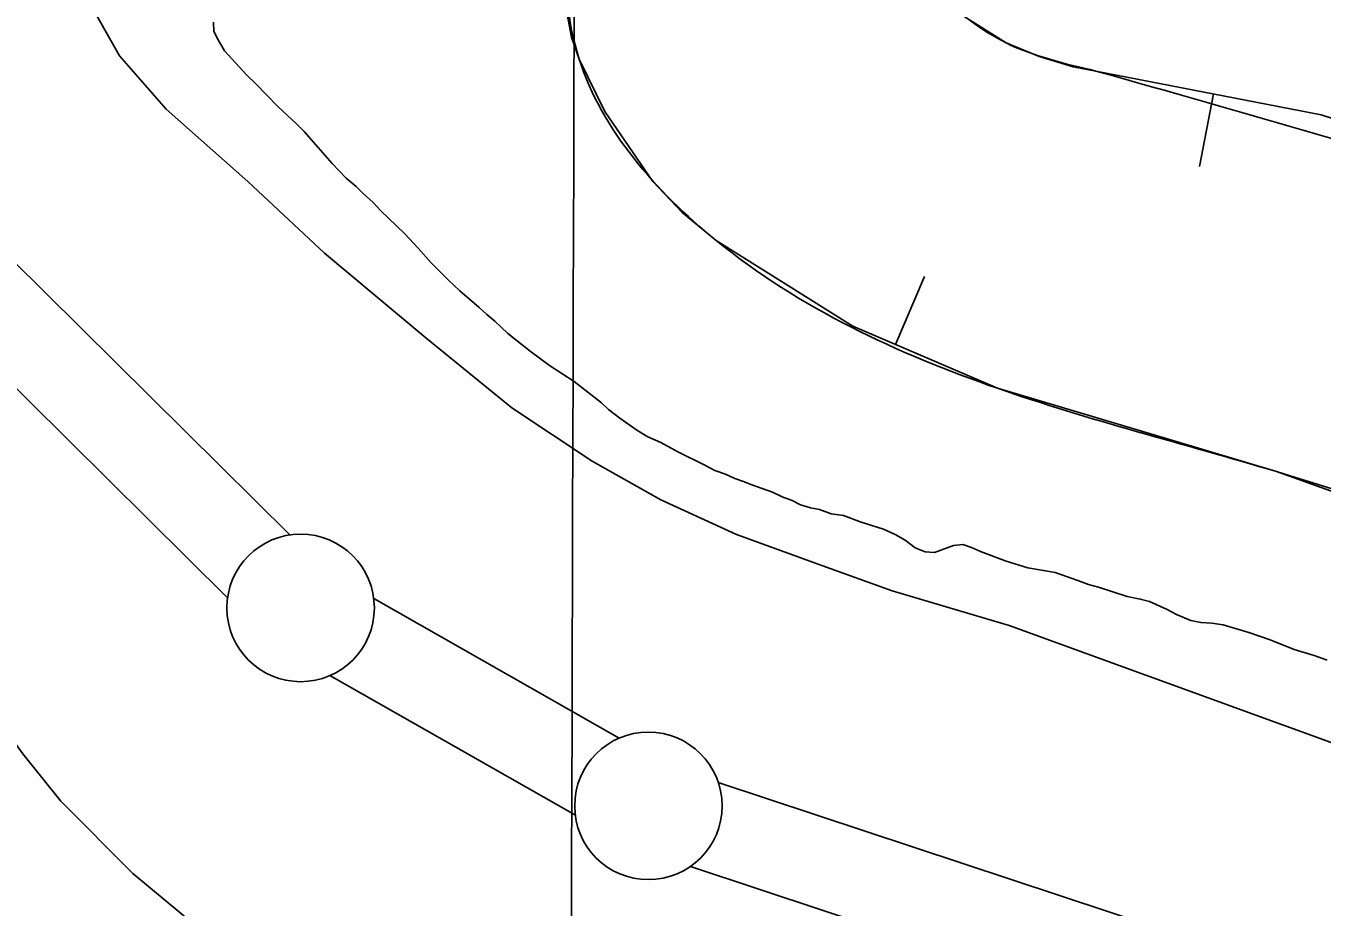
# Model space of a CAD drawing. Extents: x 3161665 to 3199565, y 885729 to 911164.
# Drawn here: x 3170965.1 to 3171404.6, y 906723.6 to 907022.2 of the extents above; entities that cross this region are included whole.
import ezdxf

# ---------------------------------------------------------------- set-up
doc = ezdxf.new("R2010")
doc.units = 0
for name, color, linetype in [('V-BORW-LINE', 7, 'Continuous'), ('V-GRID-MAJR', 7, 'Continuous'), ('V-LEVE-TOET', 7, 'Continuous'), ('V-SURV-LINE', 7, 'Continuous'), ('V-TOPO-SHOR', 7, 'Continuous')]:
    doc.layers.add(name, color=color, linetype=linetype)

msp = doc.modelspace()

# ---------------------------------------------------------------- linework, layer by layer
at = {"layer": 'V-BORW-LINE'}
for p, q in [((3171367.77, 906999.0989999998), (3171362.981, 906974.5619999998)), ((3171259.915, 906914.2499999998), (3171269.798, 906937.2129999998))]:
    msp.add_line(p, q, dxfattribs=at)
for points in [[(3171327.898, 907006.8819999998), (3171320.1750000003, 907008.3159999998), (3171308.6890000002, 907011.8189999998), (3171297.413, 907016.4219999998), (3171272.305, 907032.3149999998)], [(3171148.627, 907026.1129999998), (3171150.116, 907018.3729999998), (3171152.717, 907010.8509999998), (3171161.375, 906993.2079999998), (3171177.649, 906969.4769999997), (3171187.649, 906958.9799999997), (3171199.13, 906949.4799999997), (3171245.48, 906920.4619999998), (3171294.488, 906899.3689999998), (3171341.819, 906885.2809999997), (3171389.056, 906871.1649999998), (3171463.258, 906844.6079999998)], [(3171945.999, 906639.2999999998), (3171834.464, 906748.6159999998), (3171717.6210000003, 906853.2859999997), (3171695.791, 906869.2749999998), (3171660.358, 906888.7779999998), (3171623.137, 906905.8269999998), (3171478.27, 906967.9959999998), (3171404.242, 906991.9799999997), (3171327.898, 907006.8819999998)]]:
    msp.add_lwpolyline(points, dxfattribs=at)
msp.add_spline([(3171327.898, 907006.8819999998), (3171623.137, 906905.8269999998), (3171717.6210000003, 906853.2859999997), (3171945.999, 906639.2999999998), (3172410.752, 906162.4609999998), (3172528.063, 906025.0929999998), (3172553.448, 905979.4099999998), (3172549.449, 905941.4439999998), (3172540.219, 905931.0439999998), (3172491.078, 905897.5729999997), (3172432.767, 905918.5499999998), (3172297.767, 906067.7699999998), (3171751.599, 906617.9139999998), (3171664.909, 906703.1039999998), (3171534.299, 906809.9129999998), (3171389.056, 906871.1649999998), (3171294.488, 906899.3689999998), (3171199.13, 906949.4799999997), (3171152.717, 907010.8509999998), (3171149.769, 907052.0849999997), (3171164.017, 907081.3149999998), (3171205.176, 907088.0219999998), (3171297.413, 907016.4219999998), (3171327.898, 907006.8819999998)], degree=3, dxfattribs=at)
at = {"layer": 'V-GRID-MAJR'}
msp.add_spline([(3171102.7, 891181.041), (3171121.2120000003, 897241.873), (3171139.73, 903304.649), (3171158.249, 909367.4720000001), (3171158.255, 909369.371)], degree=3, dxfattribs=at)
at = {"layer": 'V-LEVE-TOET'}
for points in [[(3171903.851000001, 908048.1419999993), (3171785.426000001, 907926.0639999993), (3171641.021000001, 907762.0239999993), (3171499.449000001, 907605.1509999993), (3171325.164000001, 907414.9349999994), (3171129.032000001, 907208.2729999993), (3170995.496000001, 907060.7349999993), (3170987.619000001, 907043.8169999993), (3170987.533000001, 907028.4509999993), (3170996.823000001, 907012.0339999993), (3171012.687000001, 906993.9849999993), (3171040.292000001, 906969.4829999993), (3171066.299000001, 906945.1889999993), (3171100.665000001, 906916.4599999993), (3171129.869000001, 906892.7479999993), (3171157.110000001, 906874.6359999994), (3171180.387000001, 906861.5319999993), (3171206.065000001, 906849.8159999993), (3171234.946000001, 906839.2769999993), (3171258.846000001, 906830.7609999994), (3171298.495000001, 906818.9669999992), (3171437.514000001, 906768.4979999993), (3171484.095000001, 906747.2849999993), (3171544.946000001, 906708.0289999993)], [(3171032.563000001, 906709.0629999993), (3171001.3740000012, 906734.9799999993), (3170976.964000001, 906759.4639999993), (3170964.080000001, 906775.5019999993), (3170948.236000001, 906797.3419999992), (3170933.378000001, 906817.1829999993), (3170914.760000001, 906842.4329999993), (3170904.466000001, 906857.6579999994), (3170894.917000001, 906862.8989999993), (3170886.548000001, 906865.1409999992), (3170880.761000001, 906865.3719999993), (3170871.389000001, 906866.8219999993), (3170864.629000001, 906871.0519999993), (3170859.468000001, 906876.2699999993), (3170848.540000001, 906884.7119999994), (3170823.052000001, 906895.2299999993), (3170809.093000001, 906897.3049999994), (3170804.102000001, 906896.7339999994), (3170792.301000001, 906892.2089999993), (3170668.098000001, 906771.9609999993), (3170524.7320000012, 906651.2209999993)]]:
    msp.add_lwpolyline(points, dxfattribs=at)
at = {"layer": 'V-SURV-LINE'}
for points in [[(3170865.4292073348, 907037.0126553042), (3171054.602279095, 906849.6647508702)], [(3171033.49391679, 906828.3472217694), (3170844.3212716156, 907015.694703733)], [(3171083.013695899, 906828.1165182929), (3171166.213527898, 906780.7906651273)], [(3171151.384724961, 906754.7118111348), (3171068.184967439, 906802.0376219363)], [(3171199.8399917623, 906765.831167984), (3171382.1440927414, 906705.4201616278)], [(3171372.726355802, 906676.9367168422), (3171190.4212812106, 906737.3480458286)]]:
    msp.add_lwpolyline(points, dxfattribs=at)
for centre in [(3171058.23862, 906824.95176), (3171176.15981, 906757.8765)]:
    msp.add_circle(centre, 25, dxfattribs=at)
at = {"layer": 'V-TOPO-SHOR'}
for points in [[(3171224.948000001, 906861.3379999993), (3171221.562000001, 906862.5539999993), (3171218.179000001, 906864.1699999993), (3171211.208000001, 906866.6029999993), (3171208.420000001, 906867.8159999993), (3171205.432000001, 906868.8319999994), (3171202.248000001, 906870.2449999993), (3171198.662000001, 906871.4629999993), (3171195.082000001, 906873.4779999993), (3171186.322000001, 906877.7179999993), (3171180.354000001, 906880.9449999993), (3171175.976000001, 906882.9649999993), (3171172.195000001, 906885.1809999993), (3171166.430000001, 906889.2029999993), (3171162.656000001, 906892.2199999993), (3171160.272000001, 906894.4269999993), (3171150.933000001, 906901.6629999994), (3171142.581000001, 906907.0979999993), (3171136.021000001, 906911.9259999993), (3171128.473000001, 906917.9549999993), (3171124.104000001, 906922.1699999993), (3171121.323000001, 906924.3789999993), (3171118.742000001, 906926.7899999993), (3171112.189000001, 906932.4139999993), (3171108.416000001, 906936.0259999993), (3171102.463000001, 906941.8489999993), (3171098.099000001, 906946.8619999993), (3171093.5360000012, 906951.6769999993), (3171085.397000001, 906959.5049999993), (3171082.818000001, 906962.3149999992), (3171079.441000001, 906965.3249999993), (3171077.062000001, 906967.7339999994), (3171073.684000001, 906970.5479999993), (3171068.923000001, 906975.5629999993), (3171059.404000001, 906986.3929999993), (3171056.823000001, 906988.9999999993), (3171050.468000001, 906994.8249999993), (3171042.930000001, 907002.6499999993), (3171039.952000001, 907005.4599999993), (3171032.413000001, 907013.6849999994), (3171030.238000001, 907017.4879999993), (3171028.858000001, 907020.2889999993), (3171028.676000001, 907023.4839999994)], [(3171406.255000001, 906807.2419999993), (3171401.8740000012, 906808.8619999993), (3171395.102000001, 906810.8979999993), (3171386.936000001, 906814.1359999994), (3171379.764000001, 906816.5709999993), (3171370.9990000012, 906819.2129999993), (3171367.212000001, 906819.8329999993), (3171363.419000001, 906820.0539999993), (3171360.032000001, 906820.6729999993), (3171355.252000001, 906822.6939999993), (3171351.870000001, 906824.5089999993), (3171346.097000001, 906827.1339999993), (3171342.908000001, 906827.9509999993), (3171338.522000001, 906828.7749999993), (3171328.761000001, 906832.0229999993), (3171325.373000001, 906832.8399999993), (3171321.789000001, 906834.2549999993), (3171314.0190000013, 906836.8929999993), (3171304.848000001, 906838.5419999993), (3171297.478000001, 906840.7759999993), (3171288.714000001, 906844.0179999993), (3171285.728000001, 906845.4329999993), (3171282.740000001, 906846.4469999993), (3171279.545000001, 906846.0659999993), (3171273.145000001, 906843.7069999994), (3171269.954000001, 906843.9239999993), (3171266.569000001, 906845.3409999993), (3171263.192000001, 906847.9519999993), (3171259.809000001, 906849.7689999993), (3171255.827000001, 906851.5869999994), (3171248.258000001, 906854.0249999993), (3171242.284000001, 906856.2529999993), (3171238.096000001, 906856.8729999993), (3171234.112000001, 906858.2929999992), (3171231.122000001, 906858.9089999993), (3171227.735000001, 906859.9249999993), (3171224.948000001, 906861.3379999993)]]:
    msp.add_lwpolyline(points, dxfattribs=at)

doc.saveas('drawing.dxf')
